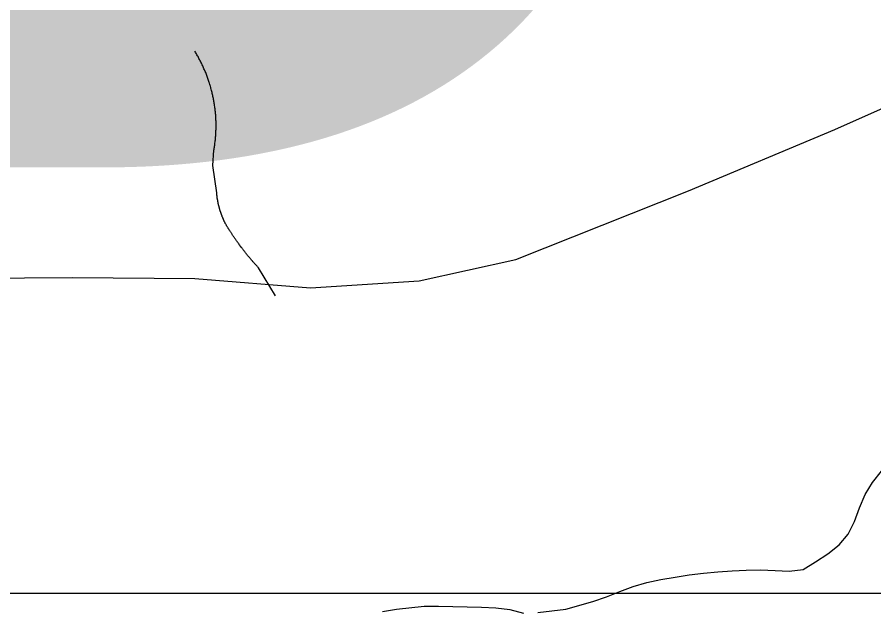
# Model space of a CAD drawing. Extents: x 1268485 to 1426702, y 514839 to 616766.
# Drawn here: x 1381456 to 1382438, y 559557 to 560237 of the extents above; entities that cross this region are included whole.
import ezdxf

# ---------------------------------------------------------------- set-up
doc = ezdxf.new("R2010")
doc.units = 0
for name, color, linetype in [('Old_Level_3', 7, 'Continuous'), ('Old_Level_32', 7, 'Continuous'), ('Old_Level_35', 7, 'Continuous'), ('Old_Level_62', 7, 'Continuous')]:
    doc.layers.add(name, color=color, linetype=linetype)

msp = doc.modelspace()

# ---------------------------------------------------------------- linework, layer by layer
at = {"layer": 'Old_Level_3'}
msp.add_lwpolyline([(1386957.915, 559575.931), (1380121.397, 559575.931), (1380121.397, 562494.532), (1386957.915, 562494.532), (1386957.915, 559575.931)], dxfattribs=at)
at = {"layer": 'Old_Level_32'}
msp.add_lwpolyline([(1380296.744, 559504.846), (1380305.565, 559493.099), (1380325.244, 559476.695), (1380350.964, 559462.17), (1380390.927, 559459.365), (1380439.133, 559468.398), (1380615.158, 559564.703), (1380894.444, 559711.153), (1381100.795, 559822.855), (1381226.05, 559882.162), (1381353.301, 559937.047), (1381519.325, 559938.288), (1381659.352, 559937.047), (1381792.064, 559926.208), (1381916.651, 559934.337), (1382027.697, 559958.725), (1382225.411, 560037.307), (1382393.332, 560107.761), (1382515.211, 560161.955), (1382698.901, 560265.908)], dxfattribs=at)
at = {"layer": 'Old_Level_35'}
for p, q in [((1381680.103, 560066.65), (1381681.231, 560083.977)), ((1381684.512, 560035.38), (1381680.103, 560066.65)), ((1381751.974, 559917.116), (1381732.596, 559949.105))]:
    msp.add_line(p, q, dxfattribs=at)
for points in [[(1381681.231, 560083.977), (1381681.538, 560085.207), (1381681.743, 560086.335), (1381681.846, 560087.515), (1381682.051, 560088.693), (1381682.256, 560089.873), (1381682.359, 560091.051), (1381682.461, 560092.231), (1381682.666, 560093.461), (1381682.871, 560094.64), (1381682.974, 560095.819), (1381682.974, 560096.998), (1381683.076, 560098.177), (1381683.281, 560099.356), (1381683.384, 560100.586), (1381683.486, 560101.766), (1381683.486, 560102.944), (1381683.589, 560104.124), (1381683.589, 560105.303), (1381683.589, 560106.482), (1381683.794, 560107.712), (1381683.794, 560108.891), (1381683.794, 560110.121), (1381683.794, 560111.301), (1381683.794, 560112.479), (1381683.794, 560113.71), (1381683.794, 560114.889), (1381683.794, 560116.068), (1381683.794, 560117.247), (1381683.589, 560118.426), (1381683.589, 560119.605), (1381683.486, 560120.836), (1381683.486, 560122.014), (1381683.384, 560123.245), (1381683.384, 560124.424), (1381683.281, 560125.603), (1381683.076, 560126.833), (1381682.974, 560128.012), (1381682.871, 560129.191), (1381682.769, 560130.371), (1381682.666, 560131.549), (1381682.461, 560132.729), (1381682.256, 560133.856), (1381682.153, 560135.087), (1381682.051, 560136.265), (1381681.743, 560137.445), (1381681.641, 560138.623), (1381681.333, 560139.803), (1381681.231, 560140.982), (1381681.026, 560142.109), (1381680.718, 560143.289), (1381680.513, 560144.519), (1381680.205, 560145.698), (1381680, 560146.826), (1381679.795, 560148.005), (1381679.488, 560149.184), (1381679.283, 560150.311), (1381678.873, 560151.491), (1381678.668, 560152.619), (1381678.36, 560153.797), (1381677.95, 560154.925), (1381677.745, 560156.053), (1381677.335, 560157.232), (1381677.027, 560158.36), (1381676.72, 560159.488), (1381676.412, 560160.667), (1381676.002, 560161.794), (1381675.592, 560162.922), (1381675.284, 560164.05), (1381674.874, 560165.178), (1381674.464, 560166.306), (1381673.951, 560167.433), (1381673.644, 560168.561), (1381673.234, 560169.689), (1381672.721, 560170.817), (1381672.413, 560171.944), (1381671.901, 560173.021), (1381671.491, 560174.149), (1381670.978, 560175.225), (1381670.465, 560176.302), (1381669.953, 560177.43), (1381669.543, 560178.506), (1381669.03, 560179.583), (1381668.518, 560180.711), (1381668.005, 560181.736), (1381667.492, 560182.812), (1381666.98, 560183.889), (1381666.467, 560185.017), (1381665.852, 560186.042), (1381665.339, 560187.067), (1381664.827, 560188.144), (1381664.211, 560189.169), (1381663.596, 560190.246), (1381663.084, 560191.322), (1381662.468, 560192.296), (1381661.853, 560193.372), (1381661.238, 560194.398), (1381660.726, 560195.423), (1381660.11, 560196.448), (1381659.495, 560197.423)], [(1381694.662, 559999.752), (1381694.354, 560000.111), (1381694.252, 560000.418), (1381694.149, 560000.828), (1381693.841, 560001.136), (1381693.739, 560001.444), (1381693.636, 560001.803), (1381693.329, 560002.11), (1381693.226, 560002.521), (1381693.124, 560002.828), (1381693.021, 560003.187), (1381692.714, 560003.494), (1381692.611, 560003.853), (1381692.509, 560004.212), (1381692.406, 560004.571), (1381692.201, 560004.879), (1381691.996, 560005.237), (1381691.893, 560005.545), (1381691.791, 560005.955), (1381691.586, 560006.262), (1381691.483, 560006.622), (1381691.381, 560006.929), (1381691.176, 560007.288), (1381690.971, 560007.698), (1381690.868, 560008.005), (1381690.766, 560008.365), (1381690.663, 560008.672), (1381690.458, 560009.082), (1381690.356, 560009.441), (1381690.253, 560009.748), (1381690.15, 560010.108), (1381690.048, 560010.415), (1381689.843, 560010.825), (1381689.74, 560011.184), (1381689.638, 560011.491), (1381689.535, 560011.85), (1381689.33, 560012.261), (1381689.228, 560012.619), (1381689.125, 560012.927), (1381689.023, 560013.337), (1381688.92, 560013.696), (1381688.715, 560014.004), (1381688.613, 560014.362), (1381688.51, 560014.772), (1381688.408, 560015.131), (1381688.203, 560015.439), (1381688.203, 560015.797), (1381688.1, 560016.207), (1381687.997, 560016.567), (1381687.895, 560016.874), (1381687.792, 560017.233), (1381687.587, 560017.643), (1381687.587, 560018.002), (1381687.485, 560018.36), (1381687.382, 560018.668), (1381687.28, 560019.078), (1381687.28, 560019.437), (1381687.075, 560019.796), (1381686.972, 560020.206), (1381686.87, 560020.565), (1381686.87, 560020.873), (1381686.767, 560021.231), (1381686.665, 560021.641), (1381686.665, 560022.001), (1381686.46, 560022.359), (1381686.357, 560022.769), (1381686.357, 560023.128), (1381686.255, 560023.436), (1381686.152, 560023.794), (1381686.152, 560024.204), (1381686.049, 560024.564), (1381685.844, 560024.922), (1381685.844, 560025.332), (1381685.742, 560025.691), (1381685.742, 560026.05), (1381685.639, 560026.46), (1381685.639, 560026.819), (1381685.537, 560027.127), (1381685.537, 560027.485), (1381685.332, 560027.895), (1381685.332, 560028.255), (1381685.229, 560028.613), (1381685.229, 560029.023), (1381685.127, 560029.382), (1381685.127, 560029.741), (1381685.024, 560030.151), (1381685.024, 560030.51), (1381685.024, 560030.869), (1381684.922, 560031.228), (1381684.922, 560031.638), (1381684.717, 560031.996), (1381684.717, 560032.356), (1381684.717, 560032.766), (1381684.614, 560033.124), (1381684.614, 560033.483), (1381684.614, 560033.894), (1381684.512, 560034.252), (1381684.512, 560034.611), (1381684.512, 560035.021), (1381684.512, 560035.38)], [(1381732.596, 559949.105), (1381732.289, 559949.565), (1381731.776, 559950.078), (1381731.366, 559950.488), (1381730.853, 559951.001), (1381730.546, 559951.463), (1381730.033, 559951.924), (1381729.623, 559952.436), (1381729.11, 559952.898), (1381728.7, 559953.359), (1381728.29, 559953.821), (1381727.88, 559954.333), (1381727.47, 559954.794), (1381726.957, 559955.256), (1381726.65, 559955.769), (1381726.137, 559956.23), (1381725.727, 559956.742), (1381725.419, 559957.204), (1381724.907, 559957.665), (1381724.497, 559958.178), (1381724.087, 559958.69), (1381723.677, 559959.1), (1381723.266, 559959.613), (1381722.856, 559960.126), (1381722.344, 559960.638), (1381722.036, 559961.151), (1381721.626, 559961.613), (1381721.113, 559962.074), (1381720.703, 559962.586), (1381720.396, 559963.048), (1381719.986, 559963.561), (1381719.473, 559964.073), (1381719.165, 559964.586), (1381718.755, 559965.047), (1381718.345, 559965.56), (1381717.833, 559966.072), (1381717.525, 559966.585), (1381717.115, 559967.047), (1381716.705, 559967.559), (1381716.397, 559968.072), (1381715.885, 559968.584), (1381715.474, 559969.045), (1381715.167, 559969.558), (1381714.757, 559970.071), (1381714.347, 559970.635), (1381714.039, 559971.148), (1381713.629, 559971.609), (1381713.219, 559972.121), (1381712.706, 559972.634), (1381712.399, 559973.146), (1381711.989, 559973.711), (1381711.578, 559974.172), (1381711.271, 559974.684), (1381710.861, 559975.197), (1381710.451, 559975.761), (1381710.143, 559976.274), (1381709.733, 559976.735), (1381709.425, 559977.248), (1381709.015, 559977.812), (1381708.605, 559978.324), (1381708.298, 559978.837), (1381707.888, 559979.401), (1381707.477, 559979.862), (1381707.17, 559980.375), (1381706.76, 559980.938), (1381706.35, 559981.451), (1381706.042, 559982.015), (1381705.632, 559982.476), (1381705.222, 559983.041), (1381704.914, 559983.553), (1381704.607, 559984.066), (1381704.299, 559984.629), (1381703.889, 559985.142), (1381703.479, 559985.706), (1381703.171, 559986.167), (1381702.761, 559986.732), (1381702.351, 559987.295), (1381702.146, 559987.808), (1381701.736, 559988.372), (1381701.326, 559988.885), (1381701.018, 559989.448), (1381700.608, 559989.961), (1381700.403, 559990.525), (1381699.993, 559991.089), (1381699.583, 559991.55), (1381699.275, 559992.114), (1381698.865, 559992.678), (1381698.66, 559993.191), (1381698.25, 559993.754), (1381697.84, 559994.319), (1381697.635, 559994.831), (1381697.225, 559995.395), (1381696.917, 559995.959), (1381696.61, 559996.522), (1381696.2, 559996.984), (1381695.892, 559997.548), (1381695.584, 559998.112), (1381695.277, 559998.675), (1381694.867, 559999.24), (1381694.662, 559999.752)]]:
    msp.add_lwpolyline(points, dxfattribs=at)
at = {"layer": 'Old_Level_62'}
for points in [[(1382052.683, 559554.379), (1382084.876, 559557.968), (1382116.044, 559566.785), (1382131.525, 559572.321), (1382146.801, 559578.421), (1382162.18, 559584.112), (1382177.969, 559588.571), (1382193.963, 559592.109), (1382210.163, 559594.98), (1382226.464, 559597.338), (1382242.766, 559599.286), (1382259.068, 559600.824), (1382275.472, 559602.002), (1382291.876, 559602.822), (1382308.28, 559603.284), (1382324.787, 559602.412), (1382341.191, 559601.541), (1382357.185, 559603.54), (1382371.334, 559612.204), (1382385.277, 559621.534), (1382398.298, 559631.786), (1382408.653, 559643.987), (1382415.932, 559658.494), (1382421.776, 559674.13), (1382428.133, 559689.457), (1382436.643, 559703.35), (1382446.793, 559716.319)], [(1381874.492, 559555.302), (1381890.589, 559558.224), (1381922.577, 559561.556), (1381938.879, 559561.556), (1381955.385, 559561.299), (1381971.892, 559560.889), (1381988.296, 559560.326), (1382004.7, 559559.556), (1382020.797, 559557.711), (1382036.278, 559553.61)]]:
    msp.add_lwpolyline(points, dxfattribs=at)

# ---------------------------------------------------------------- texts
at = {"layer": 'Old_Level_3'}
msp.add_text('B-3334', height=1788.0542, dxfattribs=at).set_placement((1380689.267, 560064.298))

doc.saveas('drawing.dxf')
